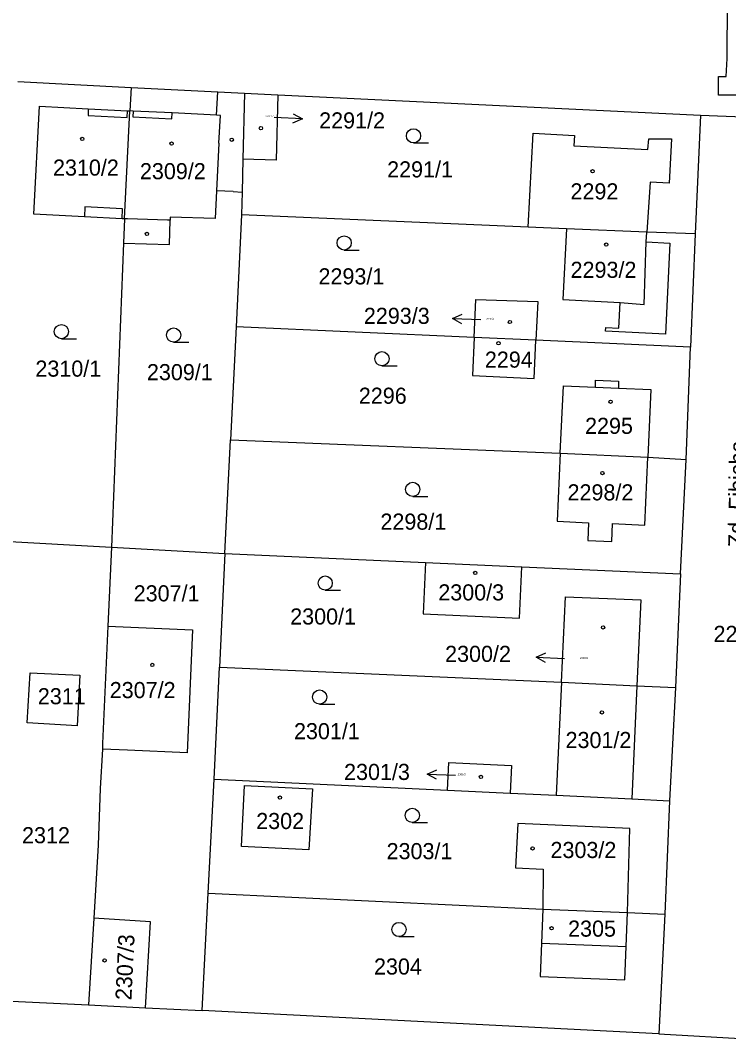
# Model space of a CAD drawing. Extents: x -755819 to -753140, y -1169796 to -1166000.
# Drawn here: x -755256.2 to -755181.4, y -1168193.2 to -1168085.5 of the extents above; entities that cross this region are included whole.
import ezdxf

# ---------------------------------------------------------------- set-up
doc = ezdxf.new("R2010")
doc.units = 0
for name, color, linetype in [('Vrstva 1', 7, 'Continuous'), ('Vrstva 15', 7, 'Continuous'), ('Vrstva 16', 7, 'Continuous'), ('Vrstva 18', 7, 'Continuous'), ('Vrstva 19', 7, 'Continuous'), ('Vrstva 25', 7, 'Continuous'), ('Vrstva 27', 7, 'Continuous'), ('Vrstva 4', 7, 'Continuous')]:
    doc.layers.add(name, color=color, linetype=linetype)

msp = doc.modelspace()

# ---------------------------------------------------------------- linework, layer by layer
at = {"layer": 'Vrstva 1'}
for p, q in [((-755256.44, -1168091.93), (-755244.46, -1168092.55)), ((-755244.46, -1168092.55), (-755244.58, -1168095.02)), ((-755244.46, -1168092.55), (-755235.31, -1168093.02)), ((-755235.31, -1168093.02), (-755232.5, -1168093.17)), ((-755232.5, -1168093.17), (-755232.66, -1168100.13)), ((-755232.5, -1168093.17), (-755228.98, -1168093.34)), ((-755228.98, -1168093.34), (-755229.14, -1168100.22)), ((-755228.98, -1168093.34), (-755184.34, -1168095.46)), ((-755254.73, -1168105.92), (-755254.13, -1168094.54)), ((-755254.13, -1168094.54), (-755248.98, -1168094.8)), ((-755248.98, -1168094.8), (-755244.85, -1168095.01)), ((-755245.15, -1168106.42), (-755244.58, -1168095.02)), ((-755244.85, -1168095.01), (-755244.58, -1168095.02)), ((-755184.34, -1168095.46), (-755184.89, -1168108.01)), ((-755184.34, -1168095.46), (-755172.27, -1168095.94)), ((-755202.52, -1168107.29), (-755201.99, -1168097.39)), ((-755201.99, -1168097.39), (-755197.63, -1168097.63)), ((-755197.63, -1168097.63), (-755197.69, -1168098.72)), ((-755189.79, -1168097.98), (-755187.39, -1168097.96)), ((-755187.39, -1168097.96), (-755187.64, -1168102.67)), ((-755197.69, -1168098.72), (-755189.9, -1168099.09)), ((-755189.9, -1168099.09), (-755189.79, -1168097.98)), ((-755232.66, -1168100.13), (-755232.74, -1168103.6)), ((-755229.14, -1168100.22), (-755232.66, -1168100.13)), ((-755189.63, -1168102.56), (-755190.01, -1168107.83)), ((-755187.64, -1168102.67), (-755189.63, -1168102.56)), ((-755235.43, -1168103.46), (-755235.58, -1168106.39)), ((-755233.69, -1168103.55), (-755235.43, -1168103.46)), ((-755233.69, -1168103.55), (-755232.74, -1168103.6)), ((-755232.74, -1168103.6), (-755232.8, -1168106)), ((-755249.4, -1168106.2), (-755254.73, -1168105.92)), ((-755245.42, -1168106.41), (-755249.4, -1168106.2)), ((-755245.15, -1168106.42), (-755245.42, -1168106.41)), ((-755245.15, -1168106.42), (-755245.25, -1168109)), ((-755240.42, -1168109.14), (-755240.34, -1168106.56)), ((-755240.33, -1168106.26), (-755240.34, -1168106.56)), ((-755235.58, -1168106.39), (-755240.33, -1168106.26)), ((-755232.8, -1168106), (-755233.37, -1168117.83)), ((-755202.52, -1168107.29), (-755232.8, -1168106)), ((-755198.48, -1168107.46), (-755202.52, -1168107.29)), ((-755198.48, -1168107.46), (-755198.85, -1168114.94)), ((-755190.01, -1168107.83), (-755198.48, -1168107.46)), ((-755190.06, -1168108.86), (-755190.01, -1168107.83)), ((-755184.89, -1168108.01), (-755190.01, -1168107.83)), ((-755184.89, -1168108.01), (-755185.37, -1168119.96)), ((-755245.25, -1168109), (-755246.53, -1168141.06)), ((-755245.25, -1168109), (-755240.42, -1168109.14)), ((-755190.29, -1168115.45), (-755190.06, -1168108.86)), ((-755208.24, -1168118.95), (-755208.06, -1168114.95)), ((-755208.06, -1168114.95), (-755201.52, -1168115.14)), ((-755201.52, -1168115.14), (-755201.71, -1168119.24)), ((-755198.85, -1168114.94), (-755192.82, -1168115.24)), ((-755192.82, -1168115.24), (-755190.29, -1168115.45)), ((-755233.37, -1168117.83), (-755233.96, -1168129.73)), ((-755208.24, -1168118.95), (-755233.37, -1168117.83)), ((-755208.24, -1168118.95), (-755208.42, -1168122.95)), ((-755201.71, -1168119.24), (-755208.24, -1168118.95)), ((-755201.88, -1168123.29), (-755201.71, -1168119.24)), ((-755185.37, -1168119.96), (-755201.71, -1168119.24)), ((-755185.83, -1168131.83), (-755185.37, -1168119.96)), ((-755208.42, -1168122.95), (-755201.88, -1168123.29)), ((-755195.4, -1168124.19), (-755195.4, -1168123.46)), ((-755195.4, -1168123.46), (-755192.99, -1168123.55)), ((-755192.99, -1168123.55), (-755192.99, -1168124.29)), ((-755199.13, -1168131.16), (-755198.81, -1168124.06)), ((-755198.81, -1168124.06), (-755195.4, -1168124.19)), ((-755192.99, -1168124.29), (-755189.58, -1168124.43)), ((-755189.58, -1168124.43), (-755189.89, -1168131.57)), ((-755234.56, -1168141.73), (-755233.96, -1168129.73)), ((-755233.96, -1168129.73), (-755199.13, -1168131.16)), ((-755199.13, -1168131.16), (-755199.45, -1168138.33)), ((-755199.13, -1168131.16), (-755189.89, -1168131.57)), ((-755190.22, -1168138.75), (-755189.89, -1168131.57)), ((-755189.89, -1168131.57), (-755185.83, -1168131.83)), ((-755186.44, -1168143.9), (-755185.83, -1168131.83)), ((-755199.45, -1168138.33), (-755196.14, -1168138.5)), ((-755196.14, -1168138.5), (-755196.24, -1168140.37)), ((-755193.68, -1168140.47), (-755193.62, -1168138.58)), ((-755193.62, -1168138.58), (-755190.22, -1168138.75)), ((-755258.58, -1168140.41), (-755246.53, -1168141.06)), ((-755196.24, -1168140.37), (-755193.68, -1168140.47)), ((-755246.53, -1168141.06), (-755246.91, -1168149.41)), ((-755246.53, -1168141.06), (-755234.56, -1168141.73)), ((-755234.56, -1168141.73), (-755235.14, -1168153.73)), ((-755234.56, -1168141.73), (-755213.37, -1168142.68)), ((-755213.37, -1168142.68), (-755213.62, -1168148.12)), ((-755213.37, -1168142.68), (-755203.2, -1168143.14)), ((-755203.44, -1168148.56), (-755203.2, -1168143.14)), ((-755203.2, -1168143.14), (-755186.44, -1168143.9)), ((-755186.44, -1168143.9), (-755186.98, -1168155.88)), ((-755199, -1168155.34), (-755198.57, -1168146.31)), ((-755198.57, -1168146.31), (-755190.62, -1168146.65)), ((-755190.62, -1168146.65), (-755191.04, -1168155.7)), ((-755213.62, -1168148.12), (-755203.44, -1168148.56)), ((-755246.91, -1168149.41), (-755247.47, -1168161.8)), ((-755246.91, -1168149.41), (-755237.97, -1168149.82)), ((-755237.97, -1168149.82), (-755238.55, -1168162.79)), ((-755235.68, -1168165.55), (-755235.14, -1168153.73)), ((-755235.14, -1168153.73), (-755199, -1168155.34)), ((-755255.44, -1168159.61), (-755255.11, -1168154.35)), ((-755255.11, -1168154.35), (-755249.87, -1168154.57)), ((-755249.87, -1168154.57), (-755250.15, -1168159.93)), ((-755199, -1168155.34), (-755199.57, -1168167.27)), ((-755199, -1168155.34), (-755191.04, -1168155.7)), ((-755191.04, -1168155.7), (-755186.98, -1168155.88)), ((-755186.98, -1168155.88), (-755187.59, -1168167.84)), ((-755250.15, -1168159.93), (-755255.44, -1168159.61)), ((-755247.5, -1168162.39), (-755247.72, -1168166.55)), ((-755247.47, -1168161.8), (-755247.5, -1168162.39)), ((-755244.83, -1168162.51), (-755247.5, -1168162.39)), ((-755238.55, -1168162.79), (-755244.83, -1168162.51)), ((-755211.03, -1168166.72), (-755210.89, -1168163.8)), ((-755210.89, -1168163.8), (-755204.28, -1168164.11)), ((-755204.28, -1168164.11), (-755204.42, -1168167.04)), ((-755236.32, -1168177.59), (-755235.68, -1168165.55)), ((-755235.68, -1168165.55), (-755211.03, -1168166.72)), ((-755247.72, -1168166.55), (-755247.95, -1168172.53)), ((-755232.79, -1168172.67), (-755232.47, -1168166.25)), ((-755232.47, -1168166.25), (-755225.29, -1168166.6)), ((-755225.29, -1168166.6), (-755225.68, -1168173.02)), ((-755211.03, -1168166.72), (-755204.42, -1168167.04)), ((-755204.42, -1168167.04), (-755199.57, -1168167.27)), ((-755199.57, -1168167.27), (-755191.59, -1168167.65)), ((-755191.59, -1168167.65), (-755187.59, -1168167.84)), ((-755187.59, -1168167.84), (-755188.08, -1168179.83)), ((-755203.63, -1168170.23), (-755203.85, -1168174.91)), ((-755191.78, -1168170.79), (-755203.63, -1168170.23)), ((-755192.04, -1168179.65), (-755191.78, -1168170.79)), ((-755247.95, -1168172.53), (-755248.41, -1168180.25)), ((-755225.68, -1168173.02), (-755232.79, -1168172.67)), ((-755203.85, -1168174.91), (-755200.94, -1168175.05)), ((-755200.94, -1168175.05), (-755200.97, -1168179.3)), ((-755236.95, -1168190), (-755236.32, -1168177.59)), ((-755236.32, -1168177.59), (-755200.97, -1168179.3)), ((-755200.97, -1168179.3), (-755201.11, -1168182.87)), ((-755200.97, -1168179.3), (-755192.04, -1168179.65)), ((-755192.19, -1168183.23), (-755192.04, -1168179.65)), ((-755192.04, -1168179.65), (-755188.08, -1168179.83)), ((-755248.41, -1168180.25), (-755248.95, -1168189.39)), ((-755242.4, -1168180.61), (-755248.41, -1168180.25)), ((-755242.95, -1168189.69), (-755242.4, -1168180.61)), ((-755188.08, -1168179.83), (-755188.72, -1168192.44)), ((-755201.11, -1168182.87), (-755201.25, -1168186.38)), ((-755192.32, -1168186.73), (-755192.19, -1168183.23)), ((-755201.25, -1168186.38), (-755192.32, -1168186.73)), ((-755260.92, -1168188.82), (-755248.95, -1168189.39)), ((-755248.95, -1168189.39), (-755242.95, -1168189.69)), ((-755242.95, -1168189.69), (-755236.95, -1168190)), ((-755188.72, -1168192.44), (-755236.95, -1168190)), ((-755188.72, -1168192.44), (-755176.6, -1168193.16))]:
    msp.add_line(p, q, dxfattribs=at)
at = {"layer": 'Vrstva 16'}
for p, q in [((-755226.37, -1168095.87), (-755229.37, -1168095.73)), ((-755210.53, -1168116.95), (-755207.53, -1168117.06)), ((-755201.68, -1168152.7), (-755198.68, -1168152.82)), ((-755213.19, -1168165.03), (-755210.19, -1168165.15))]:
    msp.add_line(p, q, dxfattribs=at)
for points in [[(-755227.35, -1168095.32), (-755226.37, -1168095.87), (-755227.4, -1168096.32)], [(-755209.55, -1168117.49), (-755210.53, -1168116.95), (-755209.51, -1168116.49)], [(-755200.7, -1168153.24), (-755201.68, -1168152.7), (-755200.66, -1168152.24)], [(-755212.21, -1168165.57), (-755213.19, -1168165.03), (-755212.17, -1168164.57)]]:
    msp.add_lwpolyline(points, dxfattribs=at)
at = {"layer": 'Vrstva 25'}
for p, q in [((-755214.64, -1168098.41), (-755213.04, -1168098.41)), ((-755221.96, -1168109.71), (-755220.36, -1168109.71)), ((-755251.82, -1168119.07), (-755250.22, -1168119.07)), ((-755239.97, -1168119.44), (-755238.37, -1168119.44)), ((-755217.97, -1168121.94), (-755216.37, -1168121.94)), ((-755214.72, -1168135.73), (-755213.12, -1168135.73)), ((-755223.96, -1168145.62), (-755222.36, -1168145.62)), ((-755224.55, -1168157.65), (-755222.95, -1168157.65)), ((-755214.77, -1168170.14), (-755213.17, -1168170.14)), ((-755216.17, -1168182.18), (-755214.57, -1168182.18))]:
    msp.add_line(p, q, dxfattribs=at)
for centre, radius in [((-755230.75, -1168096.85), 0.175), ((-755249.62, -1168097.98), 0.175), ((-755233.83, -1168098.08), 0.175), ((-755214.64, -1168097.66), 0.75), ((-755240.18, -1168098.48), 0.175), ((-755195.73, -1168101.4), 0.175), ((-755242.8, -1168108.01), 0.175), ((-755221.96, -1168108.96), 0.75), ((-755194.28, -1168109.14), 0.175), ((-755204.46, -1168117.31), 0.175), ((-755251.82, -1168118.32), 0.75), ((-755239.97, -1168118.69), 0.75), ((-755205.66, -1168119.56), 0.175), ((-755217.97, -1168121.19), 0.75), ((-755193.82, -1168125.73), 0.175), ((-755194.68, -1168133.26), 0.175), ((-755214.72, -1168134.98), 0.75), ((-755223.96, -1168144.87), 0.75), ((-755208.12, -1168143.8), 0.175), ((-755194.61, -1168149.54), 0.175), ((-755242.22, -1168153.51), 0.175), ((-755224.55, -1168156.9), 0.75), ((-755194.74, -1168158.52), 0.175), ((-755207.52, -1168165.32), 0.175), ((-755228.74, -1168167.51), 0.175), ((-755214.77, -1168169.39), 0.75), ((-755202.06, -1168172.88), 0.175), ((-755216.17, -1168181.43), 0.75), ((-755200.06, -1168181.3), 0.175), ((-755247.27, -1168184.69), 0.175)]:
    msp.add_circle(centre, radius, dxfattribs=at)
at = {"layer": 'Vrstva 27'}
for p, q in [((-755181.52, -1168089.5), (-755181.49, -1168083.49)), ((-755181.61, -1168091.38), (-755181.52, -1168089.5)), ((-755182.42, -1168093.38), (-755182.42, -1168091.38)), ((-755182.42, -1168091.38), (-755181.61, -1168091.38)), ((-755179.7, -1168093.38), (-755182.42, -1168093.38))]:
    msp.add_line(p, q, dxfattribs=at)
at = {"layer": 'Vrstva 4'}
for p, q in [((-755235.44, -1168095.48), (-755235.31, -1168093.02)), ((-755248.98, -1168094.8), (-755249.01, -1168095.5)), ((-755249.01, -1168095.5), (-755244.89, -1168095.71)), ((-755244.89, -1168095.71), (-755244.85, -1168095.01)), ((-755244.26, -1168095.04), (-755244.58, -1168095.02)), ((-755244.26, -1168095.04), (-755244.29, -1168095.67)), ((-755244.29, -1168095.67), (-755240.16, -1168095.88)), ((-755240.13, -1168095.24), (-755244.26, -1168095.04)), ((-755240.16, -1168095.88), (-755240.13, -1168095.24)), ((-755235.44, -1168095.48), (-755240.13, -1168095.24)), ((-755235.03, -1168095.5), (-755235.44, -1168095.48)), ((-755235.18, -1168098.45), (-755235.03, -1168095.5)), ((-755235.18, -1168098.45), (-755235.43, -1168103.46)), ((-755249.35, -1168105.17), (-755249.4, -1168106.2)), ((-755245.36, -1168105.38), (-755249.35, -1168105.17)), ((-755245.42, -1168106.41), (-755245.36, -1168105.38)), ((-755244.84, -1168106.43), (-755245.15, -1168106.42)), ((-755240.63, -1168106.55), (-755244.84, -1168106.43)), ((-755240.34, -1168106.56), (-755240.63, -1168106.55)), ((-755190.06, -1168108.86), (-755187.56, -1168108.98)), ((-755187.56, -1168108.98), (-755188.04, -1168118.58)), ((-755192.96, -1168117.96), (-755192.82, -1168115.24)), ((-755194.36, -1168118.26), (-755194.34, -1168117.9)), ((-755188.04, -1168118.58), (-755194.36, -1168118.26)), ((-755194.34, -1168117.9), (-755192.96, -1168117.96)), ((-755195.4, -1168124.19), (-755192.99, -1168124.29)), ((-755191.04, -1168155.7), (-755191.59, -1168167.65)), ((-755201.11, -1168182.87), (-755192.19, -1168183.23))]:
    msp.add_line(p, q, dxfattribs=at)

# ---------------------------------------------------------------- texts
at = {"layer": 'Vrstva 15'}
msp.add_text('Zd. Fibicha', height=1.7, rotation=89.0949, dxfattribs=at).set_placement((-755179.71, -1168141.08))
at = {"layer": 'Vrstva 16'}
for s, p in [('2291/2', (-755224.6, -1168096.88)), ('2293/3', (-755219.88, -1168117.51)), ('2300/2', (-755211.3, -1168153.19)), ('2301/3', (-755221.97, -1168165.65))]:
    msp.add_text(s, height=1.7, dxfattribs=at).set_placement(p)
at = {"layer": 'Vrstva 18'}
for s, p in [('2291/1', (-755217.42, -1168102.05)), ('2293/1', (-755224.67, -1168113.34)), ('2310/1', (-755254.57, -1168123.08)), ('2309/1', (-755242.79, -1168123.45)), ('2296', (-755220.41, -1168125.94)), ('2298/1', (-755218.13, -1168139.23)), ('2307/1', (-755244.19, -1168146.8)), ('2300/1', (-755227.66, -1168149.24)), ('2290', (-755182.95, -1168151.08)), ('2311', (-755254.31, -1168157.66)), ('2301/1', (-755227.26, -1168161.35)), ('2312', (-755255.98, -1168172.33)), ('2303/1', (-755217.48, -1168174.01)), ('2304', (-755218.81, -1168186.19))]:
    msp.add_text(s, height=1.7, dxfattribs=at).set_placement(p)
at = {"layer": 'Vrstva 19'}
for s, height, p in [('2291/2', 0.2, (-755230.27, -1168095.68)), ('2310/2', 1.7, (-755252.71, -1168101.86)), ('2309/2', 1.7, (-755243.53, -1168102.24)), ('2292', 1.7, (-755198.06, -1168104.37)), ('2293/2', 1.7, (-755198.05, -1168112.65)), ('2293/3', 0.2, (-755206.97, -1168117.08)), ('2294', 1.7, (-755207.1, -1168122.13)), ('2295', 1.7, (-755196.52, -1168129.12)), ('2298/2', 1.7, (-755198.37, -1168136.14)), ('2300/3', 1.7, (-755212.02, -1168146.7)), ('2300/2', 0.2, (-755197.05, -1168152.88)), ('2307/2', 1.7, (-755246.72, -1168157.01)), ('2301/2', 1.7, (-755198.58, -1168162.28)), ('2301/3', 0.2, (-755209.97, -1168165.16)), ('2302', 1.7, (-755231.25, -1168170.83)), ('2303/2', 1.7, (-755200.17, -1168173.89)), ('2305', 1.7, (-755198.31, -1168182.19))]:
    msp.add_text(s, height=height, dxfattribs=at).set_placement(p)
msp.add_text('2307/3', height=1.7, rotation=87.2042, dxfattribs=at).set_placement((-755244.43, -1168188.93))

doc.saveas('drawing.dxf')
